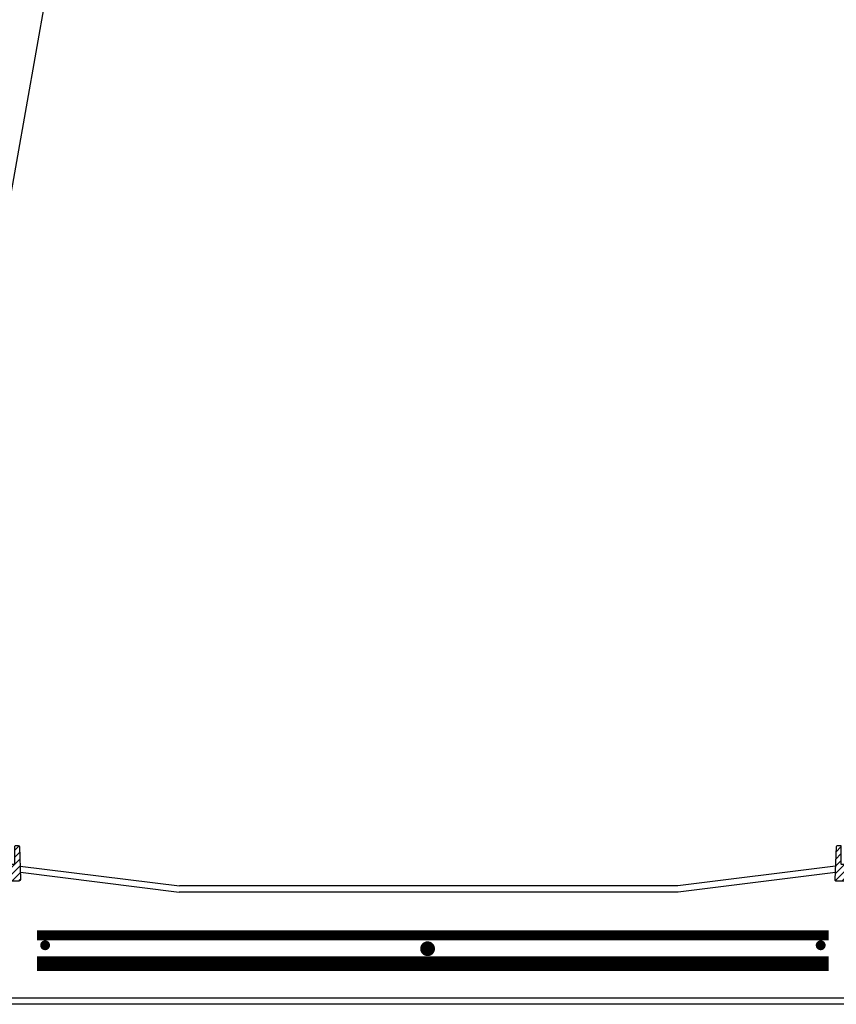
# Model space of a CAD drawing. Extents: x 1529 to 4201, y -422 to 622.
# Tile 382 of 460: x 3532 to 3573, y 495 to 545. Entities that reach past the tile are written whole.
import ezdxf

# ---------------------------------------------------------------- set-up
doc = ezdxf.new("R2010")
doc.units = 0
doc.header["$MEASUREMENT"] = 0
doc.linetypes.add('HIDDEN', pattern=[0.375, 0.25, -0.125])
doc.linetypes.add('TANK-SLAB$0$DASHED', pattern=[0.75, 0.5, -0.25])
for name, color, linetype in [('REBAR', 4, 'TANK-SLAB$0$DASHED'), ('SPILL-BUCKET', 1, 'CONTINUOUS'), ('TANK-SLAB', 6, 'CONTINUOUS'), ('TEXT', 3, 'CONTINUOUS')]:
    doc.layers.add(name, color=color, linetype=linetype)
doc.styles.add('SIMPLEX', font='simplex')
doc.dimstyles.new('DIM48', dxfattribs={"dimscale": 48, "dimtxt": 0.09375, "dimasz": 0.09375, "dimexe": 0.0625, "dimexo": 0.0625, "dimgap": 0.0625, "dimtad": 1, "dimdec": 4, "dimzin": 3, "dimdsep": 46, "dimlunit": 4, "dimtxsty": 'SIMPLEX', "dimcen": 0, "dimclrd": 3, "dimclre": 3, "dimclrt": 3, "dimadec": 0, "dimazin": 0, "dimtfac": 1, "dimtdec": 4, "dimtofl": 0, "dimtmove": 2, "dimatfit": 3, "dimfxl": 1, "dimfrac": 2, "dimtolj": 1, "dimtzin": 3, "dimarcsym": 0})

msp = doc.modelspace()

# ---------------------------------------------------------------- hatches: boundary and pattern name
at = {"layer": 'SPILL-BUCKET'}
h = msp.add_hatch(dxfattribs=at)
h.set_pattern_fill('ANSI31', scale=2, style=0)
h.set_pattern_definition([(45, (9989.5528, -797.75803), (-0.176776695, 0.176776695), [])])
edge = h.paths.add_edge_path()
edge.add_line((3530.85185, 501.10235), (3530.80238, 502.5188))
edge.add_line((3530.80238, 502.5188), (3530.86059, 502.58122))
edge.add_line((3530.86059, 502.58122), (3531.85869, 502.58122))
edge.add_arc((3531.85901, 502.59652), 0.01531, 268.812785, 358.812785)
edge.add_line((3531.87432, 502.59621), (3531.87432, 503.50244))
edge.add_arc((3531.90557, 503.50244), 0.03125, 450, 540, ccw=False)
edge.add_line((3531.90557, 503.53369), (3532.04739, 503.53369))
edge.add_arc((3532.04739, 503.47119), 0.0625, 361.999976, 450, ccw=False)
edge.add_line((3532.10985, 503.47337), (3532.1676, 501.81945))
edge.add_arc((3532.07391, 501.81618), 0.09375, 270, 361.999976, ccw=False)
edge.add_line((3532.07391, 501.72243), (3531.31944, 501.72243))
edge.add_arc((3531.31948, 501.59747), 0.12496, 450.018924, 538.018877)
edge.add_line((3531.1946, 501.60179), (3531.17716, 501.10235))
edge.add_line((3531.17716, 501.10235), (3530.85185, 501.10235))
h = msp.add_hatch(dxfattribs=at)
h.set_pattern_fill('ANSI31', scale=2, style=0)
h.set_pattern_definition([(45, (9931.54837, -797.75803), (-0.176776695, 0.176776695), [])])
edge = h.paths.add_edge_path()
edge.add_line((3574.74727, 502.58122), (3574.80548, 502.5188))
edge.add_line((3574.80548, 502.5188), (3574.75602, 501.10235))
edge.add_line((3574.75602, 501.10235), (3574.43071, 501.10235))
edge.add_line((3574.43071, 501.10235), (3574.41327, 501.60179))
edge.add_arc((3574.28838, 501.59747), 0.12496, 361.981441, 449.981394)
edge.add_line((3574.28842, 501.72243), (3573.50159, 501.72243))
edge.add_arc((3573.50157, 501.78491), 0.06248, 178.019261, 270.019284, ccw=False)
edge.add_line((3573.43913, 501.78707), (3573.49802, 503.47341))
edge.add_arc((3573.56046, 503.47121), 0.06248, 449.981383, 537.98136, ccw=False)
edge.add_line((3573.56048, 503.53369), (3573.70231, 503.53369))
edge.add_arc((3573.7023, 503.50245), 0.03124, 359.980425, 449.980425, ccw=False)
edge.add_line((3573.73354, 503.50244), (3573.73354, 502.59621))
edge.add_arc((3573.74885, 502.59652), 0.01531, 181.187215, 271.187215)
edge.add_line((3573.74917, 502.58122), (3574.74727, 502.58122))

# ---------------------------------------------------------------- linework, layer by layer
at = {"layer": 'REBAR', "linetype": 'HIDDEN', "const_width": 0.5}
msp.add_lwpolyline([(3573.10483, 498.9714), (3533.00366, 498.9714)], dxfattribs=at)
at = {"layer": 'REBAR'}
for points, const_width in [([(3533.28207, 498.47139, 1), (3533.53207, 498.47139, 1)], 0.25), ([(3552.59909, 498.29581, 1), (3552.97409, 498.29581, 1)], 0.375), ([(3572.58043, 498.47139, 1), (3572.83043, 498.47139, 1)], 0.25)]:
    msp.add_lwpolyline(points, format="xyb", close=True, dxfattribs=dict(at, const_width=const_width))
at = {"layer": 'REBAR', "const_width": 0.75}
msp.add_lwpolyline([(3573.10483, 497.5369), (3533.00366, 497.5369)], dxfattribs=at)
at = {"layer": 'SPILL-BUCKET', "color": 2, "linetype": 'Continuous'}
for points in [[(3530.85185, 501.10235), (3530.80238, 502.5188), (3530.86059, 502.58122), (3531.85869, 502.58122, 0.41421356), (3531.87432, 502.59621), (3531.87432, 503.50244, -0.41421356), (3531.90557, 503.53369), (3532.04739, 503.53369, -0.40402635), (3532.10985, 503.47337), (3532.1676, 501.81945, -0.4244747), (3532.07391, 501.72243), (3531.31944, 501.72243, 0.40402598), (3531.1946, 501.60179), (3531.17716, 501.10235), (3530.85185, 501.10235)], [(3574.74727, 502.58122), (3574.80548, 502.5188), (3574.75602, 501.10235), (3574.43071, 501.10235), (3574.41327, 501.60179, 0.40402598), (3574.28842, 501.72243), (3573.50159, 501.72243, -0.42447494), (3573.43913, 501.78707), (3573.49802, 503.47341, -0.40402611), (3573.56048, 503.53369), (3573.70231, 503.53369, -0.41421356), (3573.73354, 503.50244), (3573.73354, 502.59621, 0.41421356), (3573.74917, 502.58122), (3574.74727, 502.58122)]]:
    msp.add_lwpolyline(points, format="xyb", dxfattribs=at)
at = {"layer": 'TANK-SLAB', "color": 2, "linetype": 'Continuous'}
for p, q in [((3532.14427, 502.48759), (3540.21466, 501.47879)), ((3532.15532, 502.17128), (3540.1952, 501.16629)), ((3573.4633, 502.47936), (3565.45871, 501.47879)), ((3573.45226, 502.16305), (3565.47817, 501.16629)), ((3565.47817, 501.16629), (3540.1952, 501.16629)), ((3565.45871, 501.47879), (3540.21466, 501.47879)), ((3574.57672, 495.79129), (3531.03115, 495.79129)), ((3574.57672, 495.47879), (3531.03115, 495.47879))]:
    msp.add_line(p, q, dxfattribs=at)

# ---------------------------------------------------------------- leaders
at = {"layer": 'TEXT'}
msp.add_leader([(3525.98214, 504.38936), (3542.2634, 596.37341), (3552.54036, 596.37341)], dimstyle='DIM48', override={"dimgap": 0.0625, "dimtad": 0}, dxfattribs=at)

doc.saveas('drawing.dxf')
